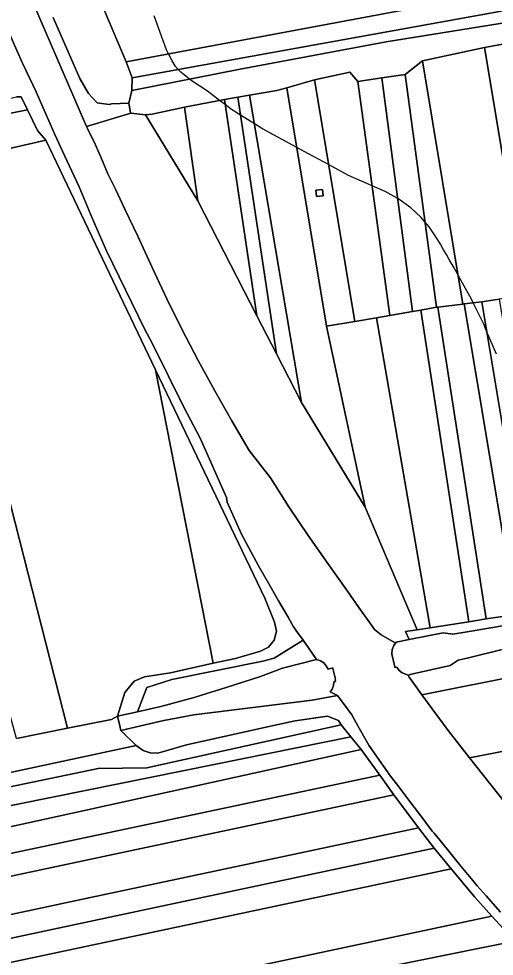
# Model space of a CAD drawing. Extents: x -521939 to -516426, y -1197857 to -1189551.
# Drawn here: x -520492 to -520218, y -1192530 to -1191990 of the extents above; entities that cross this region are included whole.
import ezdxf

# ---------------------------------------------------------------- set-up
doc = ezdxf.new("R2010")
doc.units = 0
for name, color, linetype in [('95560013', 7, 'Continuous'), ('95600013', 7, 'Continuous'), ('95640013', 7, 'Continuous'), ('95660013', 7, 'Continuous')]:
    doc.layers.add(name, color=color, linetype=linetype)

msp = doc.modelspace()

# ---------------------------------------------------------------- linework, layer by layer
at = {"layer": '95560013'}
for points in [[(-520444.65, -1191980.87), (-520266.88, -1191944.28), (-520196.87, -1191929.87), (-520190.23, -1191969.88), (-520252.1, -1191981.47), (-520430.29, -1192014.85)], [(-520190.23, -1191969.88), (-520188.39, -1191981.03), (-520249.07, -1191991.95), (-520426.72, -1192023.92), (-520430.29, -1192014.85), (-520252.1, -1191981.47)], [(-520199.78, -1192149.23), (-520201.41, -1192149.49), (-520215.16, -1192151.61), (-520225.18, -1192153.13), (-520235.26, -1192154.29), (-520236.02, -1192154.38), (-520259.31, -1192014.22), (-520223.56, -1192006.45)], [(-520211.03, -1192004.19), (-520187.16, -1192147.28), (-520191.47, -1192147.94), (-520199.78, -1192149.23), (-520223.56, -1192006.45)], [(-520259.31, -1192014.22), (-520236.02, -1192154.38), (-520250.5, -1192156.13), (-520251.37, -1192156.24), (-520269.44, -1192022.05)], [(-520301.24, -1192020.66), (-520296.64, -1192026.13), (-520278.13, -1192160.95), (-520285.81, -1192162.29), (-520298.43, -1192164.44), (-520321.68, -1192025.09)], [(-520337.55, -1192029.72), (-520321.68, -1192025.09), (-520298.43, -1192164.44), (-520314.7, -1192167.04)], [(-520359.07, -1192034), (-520329.07, -1192211.04), (-520343.59, -1192182.98), (-520365.78, -1192035.12)], [(-520343.38, -1192031.33), (-520337.55, -1192029.72), (-520314.7, -1192167.04), (-520292.51, -1192271.49), (-520329.07, -1192211.04), (-520359.07, -1192034)], [(-520373.61, -1192036.43), (-520354.91, -1192161.12), (-520388.91, -1192094.81), (-520396.61, -1192040.92)], [(-520365.78, -1192035.12), (-520343.59, -1192182.98), (-520354.91, -1192161.12), (-520373.61, -1192036.43)], [(-520396.61, -1192040.92), (-520388.91, -1192094.81), (-520419.12, -1192045.34), (-520415.23, -1192044.95)], [(-520379.97, -1192361.36), (-520404.73, -1192366.86), (-520419.59, -1192369.13), (-520425.51, -1192371.59), (-520430.97, -1192378.16), (-520435.18, -1192391.83), (-520438.72, -1192393.79), (-520464.05, -1192398.85), (-520501.65, -1192251), (-520546.18, -1192075.9), (-520476.52, -1192059.92), (-520413.24, -1192192.22)], [(-520581.54, -1192084.02), (-520546.18, -1192075.9), (-520501.65, -1192251), (-520464.05, -1192398.85), (-520493.5, -1192404.76), (-520534.69, -1192254.7)], [(-520317.11, -1192088.29), (-520320.81, -1192088.7), (-520320.41, -1192092.4), (-520316.71, -1192091.99)], [(-520195.42, -1192331.76), (-520205.45, -1192333.29), (-520235.26, -1192154.29), (-520225.18, -1192153.13)], [(-520215.16, -1192151.61), (-520185.37, -1192330.24), (-520195.42, -1192331.76), (-520225.18, -1192153.13)], [(-520232.72, -1192337.5), (-520254.9, -1192340.88), (-520285.81, -1192162.29), (-520278.13, -1192160.95), (-520265.07, -1192158.72), (-520260.41, -1192157.87)], [(-520260.41, -1192157.87), (-520251.37, -1192156.24), (-520250.5, -1192156.13), (-520222.7, -1192335.85), (-520232.72, -1192337.5)], [(-520205.45, -1192333.29), (-520222.7, -1192335.85), (-520250.5, -1192156.13), (-520236.02, -1192154.38), (-520235.26, -1192154.29)], [(-520314.7, -1192167.04), (-520298.43, -1192164.44), (-520285.81, -1192162.29), (-520254.9, -1192340.88), (-520262.42, -1192342.12), (-520292.51, -1192271.49)], [(-520413.24, -1192192.22), (-520350.34, -1192323.78), (-520344.77, -1192337.74), (-520343.61, -1192342.88), (-520344.8, -1192347.99), (-520348.08, -1192352.07), (-520352.85, -1192354.32), (-520367.27, -1192358.55), (-520379.97, -1192361.36)], [(-520006.07, -1192371.92), (-520057.76, -1192381.94), (-520232.33, -1192415.78), (-520244.47, -1192400.09), (-520259.75, -1192379.49), (-520080.47, -1192343.75), (-520012.45, -1192330.19), (-520008.24, -1192361.89)], [(-520320.4, -1192359.14), (-520339.38, -1192363.97), (-520340.17, -1192364.16), (-520352.73, -1192368.93), (-520372.47, -1192375.28), (-520387.37, -1192380.02), (-520390.99, -1192381.17), (-520410.3, -1192386.31), (-520423.63, -1192389.27), (-520418.23, -1192375.28), (-520403.87, -1192370.76), (-520351.51, -1192360.17), (-520344.94, -1192358.45), (-520328.24, -1192347.97), (-520325.1, -1192352.46)], [(-520211.73, -1192441.71), (-520232.33, -1192415.78), (-520057.76, -1192381.94), (-520006.07, -1192371.92), (-519999.94, -1192400.62), (-520035.35, -1192407.49)], [(-520890.49, -1192523.04), (-520728.34, -1192483.53), (-520554.6, -1192444.53), (-520446.27, -1192421.97), (-520418.25, -1192421.67), (-520306.33, -1192396.84), (-520300.6, -1192403.76), (-520379.43, -1192419.7), (-520547.97, -1192453.78), (-520716.51, -1192487.86)], [(-520992.77, -1192549.69), (-520890.49, -1192523.04), (-520716.51, -1192487.86), (-520547.97, -1192453.78), (-520379.43, -1192419.7), (-520300.6, -1192403.76), (-520294.74, -1192411.1), (-520454.33, -1192446.17), (-520632.35, -1192485.29), (-520810.37, -1192524.41), (-520988.39, -1192563.53)], [(-520294.74, -1192411.1), (-520284.01, -1192425.9), (-520456.16, -1192462.37), (-520633.88, -1192500.02), (-520807.21, -1192536.74), (-520984.93, -1192574.39), (-520988.39, -1192563.53), (-520810.37, -1192524.41), (-520632.35, -1192485.29), (-520454.33, -1192446.17)], [(-520633.88, -1192500.02), (-520456.16, -1192462.37), (-520284.01, -1192425.9), (-520275.92, -1192437.11), (-520452.25, -1192474.57), (-520628.58, -1192512.03), (-520804.91, -1192549.49), (-520981.24, -1192586.95), (-520984.93, -1192574.39), (-520807.21, -1192536.74)], [(-520981.24, -1192586.95), (-520804.91, -1192549.49), (-520628.58, -1192512.03), (-520452.25, -1192474.57), (-520275.92, -1192437.11), (-520261.71, -1192456.26), (-520450.74, -1192496.44), (-520624.48, -1192533.37), (-520807.3, -1192572.23), (-520974.83, -1192607.84)], [(-520974.83, -1192607.84), (-520807.3, -1192572.23), (-520624.48, -1192533.37), (-520450.74, -1192496.44), (-520261.71, -1192456.26), (-520252.63, -1192468), (-520270.62, -1192471.82), (-520448.73, -1192509.64), (-520622.79, -1192546.6), (-520796.85, -1192583.56), (-520970.91, -1192620.52)], [(-520966.84, -1192633.58), (-520970.91, -1192620.52), (-520796.85, -1192583.56), (-520622.79, -1192546.6), (-520448.73, -1192509.64), (-520270.62, -1192471.82), (-520252.63, -1192468), (-520242.91, -1192479.92)], [(-520957.44, -1192663.96), (-520961.23, -1192651.64), (-520966.84, -1192633.58), (-520242.91, -1192479.92), (-520229.16, -1192496.14), (-520219.35, -1192507.19), (-520783.24, -1192626.96)], [(-520954.72, -1192672.78), (-520957.44, -1192663.96), (-520783.24, -1192626.96), (-520219.35, -1192507.19), (-520206.14, -1192521.43), (-520227.21, -1192525.69), (-520408.63, -1192562.37), (-520591.88, -1192599.42), (-520775.13, -1192636.47)], [(-520591.88, -1192599.42), (-520408.63, -1192562.37), (-520227.21, -1192525.69), (-520206.14, -1192521.43), (-520190.54, -1192537.37), (-520267.69, -1192552.1), (-520442.04, -1192585.39), (-520617.51, -1192618.89), (-520781.88, -1192652.61), (-520959.07, -1192688.96), (-520954.72, -1192672.78), (-520775.13, -1192636.47)]]:
    msp.add_lwpolyline(points, close=True, dxfattribs=at)
at = {"layer": '95600013'}
for points in [[(-520251.37, -1192156.24), (-520260.41, -1192157.87), (-520265.07, -1192158.72), (-520282.86, -1192024.02), (-520269.44, -1192022.05)], [(-520282.86, -1192024.02), (-520265.07, -1192158.72), (-520278.13, -1192160.95), (-520296.64, -1192026.13)]]:
    msp.add_lwpolyline(points, close=True, dxfattribs=at)
at = {"layer": '95640013'}
for points in [[(-520490.89, -1191964.3), (-520453.11, -1192052.05), (-520452.5, -1192053.26), (-520451.85, -1192054.55), (-520448.65, -1192060.89), (-520444.67, -1192070.07), (-520440.7, -1192079.25), (-520436.41, -1192088.25), (-520430.99, -1192099.66), (-520423.57, -1192115.27), (-520415.17, -1192133.35), (-520406.75, -1192151.4), (-520397.97, -1192169.26), (-520388.67, -1192186.84), (-520379.14, -1192204.29), (-520369.38, -1192221.59), (-520359.31, -1192238.71), (-520347.07, -1192254.47), (-520336.34, -1192271.22), (-520325.37, -1192287.72), (-520313.94, -1192303.92), (-520308.83, -1192311.12), (-520302.69, -1192319.77), (-520295.99, -1192329.24), (-520289.68, -1192338.14), (-520287.05, -1192341.84), (-520283.19, -1192345.02), (-520275.44, -1192349.46), (-520274.54, -1192349.23), (-520275.84, -1192351.17), (-520276.91, -1192353.53), (-520277.02, -1192356.01), (-520276.82, -1192356.91), (-520275.37, -1192363.33), (-520275.24, -1192363.9), (-520274.14, -1192363.66), (-520272.78, -1192365.55), (-520271.03, -1192366.84), (-520267.65, -1192368.23), (-520267.03, -1192369.46), (-520264.96, -1192372.31), (-520259.75, -1192379.49), (-520244.47, -1192400.09), (-520232.33, -1192415.78), (-520211.73, -1192441.71)], [(-520472.36, -1191989.33), (-520463.71, -1192009.09), (-520456.96, -1192024.37), (-520451.84, -1192033.1), (-520446.9, -1192038.37), (-520445.83, -1192038.53), (-520439.75, -1192039.45), (-520438.66, -1192038.99), (-520428.58, -1192038.61), (-520428.01, -1192041.9), (-520427.64, -1192044.05), (-520427.58, -1192044.36), (-520453.11, -1192052.05), (-520490.89, -1191964.3)], [(-520444.65, -1191980.87), (-520430.29, -1192014.85), (-520426.72, -1192023.92), (-520426.95, -1192031.34), (-520428.58, -1192038.61), (-520438.66, -1192038.99), (-520439.75, -1192039.45), (-520445.83, -1192038.53), (-520446.9, -1192038.37), (-520451.84, -1192033.1), (-520456.96, -1192024.37), (-520463.71, -1192009.09), (-520472.36, -1191989.33)], [(-520211.03, -1192004.19), (-520223.56, -1192006.45), (-520259.31, -1192014.22), (-520269.44, -1192022.05), (-520282.86, -1192024.02), (-520296.64, -1192026.13), (-520301.24, -1192020.66), (-520321.68, -1192025.09), (-520337.55, -1192029.72), (-520343.38, -1192031.33), (-520359.07, -1192034), (-520365.78, -1192035.12), (-520373.61, -1192036.43), (-520396.61, -1192040.92), (-520415.23, -1192044.95), (-520419.12, -1192045.34), (-520427.58, -1192044.36), (-520427.64, -1192044.05), (-520428.01, -1192041.9), (-520428.58, -1192038.61), (-520426.95, -1192031.34), (-520364.5, -1192019.1), (-520280.31, -1192003.2), (-520198.94, -1191990.1)], [(-520498.74, -1191995.62), (-520490.14, -1192015.17), (-520489.78, -1192015.99), (-520482.01, -1192032.05), (-520476.86, -1192044.07), (-520474.06, -1192050.59), (-520471.3, -1192056.68), (-520465.86, -1192068.71), (-520457.37, -1192086.83), (-520449.56, -1192105.3), (-520441.55, -1192123.72), (-520419.64, -1192168.56), (-520414.93, -1192177.76), (-520396.88, -1192213.72), (-520387.63, -1192231.6), (-520372.29, -1192265.77), (-520371.94, -1192268.45), (-520363.69, -1192287.06), (-520353.88, -1192305.15), (-520347.31, -1192316.58), (-520342.29, -1192325.3), (-520336.81, -1192334.84), (-520333.65, -1192340.33), (-520331.36, -1192343.58), (-520328.24, -1192347.97), (-520344.94, -1192358.45), (-520351.51, -1192360.17), (-520403.87, -1192370.76), (-520418.23, -1192375.28), (-520423.63, -1192389.27), (-520435.18, -1192391.83), (-520430.97, -1192378.16), (-520425.51, -1192371.59), (-520419.59, -1192369.13), (-520404.73, -1192366.86), (-520379.97, -1192361.36), (-520367.27, -1192358.55), (-520352.85, -1192354.32), (-520348.08, -1192352.07), (-520344.8, -1192347.99), (-520343.61, -1192342.88), (-520344.77, -1192337.74), (-520350.34, -1192323.78), (-520413.24, -1192192.22), (-520476.52, -1192059.92), (-520481.41, -1192054.32), (-520487.08, -1192042.46), (-520490.69, -1192035.01), (-520493.41, -1192035.03)], [(-520214.38, -1192504.82), (-520222.74, -1192495.39), (-520227.93, -1192489.55), (-520230.36, -1192486.59), (-520238.03, -1192477.24), (-520245.01, -1192468.75), (-520252.72, -1192459.36), (-520253.78, -1192458.07), (-520259.81, -1192450.1), (-520266.04, -1192441.85), (-520273.06, -1192432.56), (-520278.33, -1192425.59), (-520279.48, -1192423.96), (-520285.5, -1192415.41), (-520290.27, -1192408.65), (-520291.84, -1192405.87), (-520296.67, -1192397.37), (-520300.19, -1192391.16), (-520302.3, -1192388.23), (-520308.29, -1192379.91), (-520312.6, -1192377.77), (-520311.52, -1192376.37), (-520310.68, -1192374.15), (-520310.56, -1192372.14), (-520309.5, -1192371.9), (-520309.71, -1192370.96), (-520309.59, -1192370.62), (-520310.97, -1192364.44), (-520311.06, -1192364.05), (-520313.84, -1192364.68), (-520314.84, -1192362.92), (-520316.29, -1192361.16), (-520318.16, -1192359.98), (-520320.4, -1192359.14), (-520325.1, -1192352.46), (-520328.24, -1192347.97), (-520331.36, -1192343.58), (-520333.65, -1192340.33), (-520336.81, -1192334.84), (-520342.29, -1192325.3), (-520347.31, -1192316.58), (-520353.88, -1192305.15), (-520363.69, -1192287.06), (-520371.94, -1192268.45), (-520372.29, -1192265.77), (-520387.63, -1192231.6), (-520396.88, -1192213.72), (-520414.93, -1192177.76), (-520419.64, -1192168.56), (-520441.55, -1192123.72), (-520449.56, -1192105.3), (-520457.37, -1192086.83), (-520465.86, -1192068.71), (-520471.3, -1192056.68), (-520474.06, -1192050.59), (-520476.86, -1192044.07), (-520482.01, -1192032.05), (-520489.78, -1192015.99), (-520490.14, -1192015.17), (-520498.74, -1191995.62)], [(-520212.74, -1192353.2), (-520233.56, -1192358.34), (-520238.84, -1192359.64), (-520243.36, -1192362.72), (-520265.64, -1192367.66), (-520267.65, -1192368.23), (-520271.03, -1192366.84), (-520272.78, -1192365.55), (-520274.14, -1192363.66), (-520275.24, -1192363.9), (-520275.37, -1192363.33), (-520276.82, -1192356.91), (-520277.02, -1192356.01), (-520276.91, -1192353.53), (-520275.84, -1192351.17), (-520274.54, -1192349.23), (-520267.02, -1192347.71), (-520247.36, -1192343.74), (-520241.92, -1192344.65), (-520234.77, -1192343.42), (-520218.88, -1192340.81), (-520195.54, -1192336.77)], [(-520195.54, -1192336.77), (-520218.88, -1192340.81), (-520234.77, -1192343.42), (-520241.92, -1192344.65), (-520247.36, -1192343.74), (-520267.02, -1192347.71), (-520269.2, -1192343.04), (-520262.42, -1192342.12), (-520254.9, -1192340.88), (-520232.72, -1192337.5), (-520222.7, -1192335.85), (-520205.45, -1192333.29)], [(-520206.14, -1192521.43), (-520219.35, -1192507.19), (-520229.16, -1192496.14), (-520242.91, -1192479.92), (-520252.63, -1192468), (-520261.71, -1192456.26), (-520275.92, -1192437.11), (-520284.01, -1192425.9), (-520294.74, -1192411.1), (-520300.6, -1192403.76), (-520306.33, -1192396.84), (-520307.78, -1192394.28), (-520314.08, -1192391.89), (-520332.75, -1192394.51), (-520345.17, -1192397.26), (-520361.57, -1192400.9), (-520395.48, -1192408.42), (-520412.04, -1192413.12), (-520416.34, -1192412.93), (-520420.44, -1192411.62), (-520424.5, -1192408.81), (-520433.25, -1192400.13), (-520419.21, -1192396.83), (-520408.52, -1192394.32), (-520391.27, -1192391.06), (-520323, -1192382.65), (-520308.29, -1192379.91), (-520302.3, -1192388.23), (-520300.19, -1192391.16), (-520296.67, -1192397.37), (-520291.84, -1192405.87), (-520290.27, -1192408.65), (-520285.5, -1192415.41), (-520279.48, -1192423.96), (-520278.33, -1192425.59), (-520273.06, -1192432.56), (-520266.04, -1192441.85), (-520259.81, -1192450.1), (-520253.78, -1192458.07), (-520252.72, -1192459.36), (-520245.01, -1192468.75), (-520238.03, -1192477.24), (-520230.36, -1192486.59), (-520227.93, -1192489.55), (-520222.74, -1192495.39), (-520214.38, -1192504.82)], [(-520493.5, -1192404.76), (-520464.05, -1192398.85), (-520438.72, -1192393.79), (-520435.18, -1192391.83), (-520433.88, -1192397.44), (-520433.25, -1192400.13), (-520424.5, -1192408.81), (-520609.06, -1192448.42)]]:
    msp.add_lwpolyline(points, dxfattribs=at)
for points in [[(-520426.95, -1192031.34), (-520426.72, -1192023.92), (-520249.07, -1191991.95), (-520188.39, -1191981.03), (-520186.17, -1191980.57), (-520184.43, -1191980.26), (-520149.53, -1191973.51), (-520093.1, -1191962.36), (-520085.46, -1191967.04), (-520099.84, -1191971.93), (-520166.67, -1191985.2), (-520177.25, -1191986.81), (-520198.94, -1191990.1), (-520280.31, -1192003.2), (-520364.5, -1192019.1)], [(-520663.29, -1192082.76), (-520683.23, -1192087.66), (-520684.93, -1192080.06), (-520525.18, -1192042.5), (-520493.41, -1192035.03), (-520490.69, -1192035.01), (-520487.08, -1192042.46), (-520500.53, -1192045.04)], [(-520612.97, -1192091.26), (-520644.57, -1192098.88), (-520690.33, -1192109.89), (-520729.94, -1192119.3), (-520771.74, -1192129.79), (-520786.26, -1192133.58), (-520813.01, -1192140.6), (-520828.27, -1192144.69), (-520848.21, -1192150.07), (-520852.95, -1192128.58), (-520812.1, -1192119.33), (-520713.29, -1192095.05), (-520711.75, -1192101.93), (-520681.61, -1192094.87), (-520683.23, -1192087.66), (-520663.29, -1192082.76), (-520500.53, -1192045.04), (-520487.08, -1192042.46), (-520481.41, -1192054.32), (-520476.52, -1192059.92), (-520546.18, -1192075.9), (-520581.54, -1192084.02), (-520596.85, -1192087.56)], [(-520262.42, -1192342.12), (-520269.2, -1192343.04), (-520267.02, -1192347.71), (-520274.54, -1192349.23), (-520275.44, -1192349.46), (-520283.19, -1192345.02), (-520287.05, -1192341.84), (-520289.68, -1192338.14), (-520295.99, -1192329.24), (-520302.69, -1192319.77), (-520308.83, -1192311.12), (-520313.94, -1192303.92), (-520325.37, -1192287.72), (-520336.34, -1192271.22), (-520347.07, -1192254.47), (-520359.31, -1192238.71), (-520369.38, -1192221.59), (-520379.14, -1192204.29), (-520388.67, -1192186.84), (-520397.97, -1192169.26), (-520406.75, -1192151.4), (-520415.17, -1192133.35), (-520423.57, -1192115.27), (-520430.99, -1192099.66), (-520436.41, -1192088.25), (-520440.7, -1192079.25), (-520444.67, -1192070.07), (-520448.65, -1192060.89), (-520451.85, -1192054.55), (-520452.5, -1192053.26), (-520453.11, -1192052.05), (-520427.58, -1192044.36), (-520419.12, -1192045.34), (-520388.91, -1192094.81), (-520354.91, -1192161.12), (-520343.59, -1192182.98), (-520329.07, -1192211.04), (-520292.51, -1192271.49)], [(-520316.71, -1192091.99), (-520320.41, -1192092.4), (-520320.81, -1192088.7), (-520317.11, -1192088.29)], [(-520012.45, -1192330.19), (-520080.47, -1192343.75), (-520259.75, -1192379.49), (-520264.96, -1192372.31), (-520267.03, -1192369.46), (-520267.65, -1192368.23), (-520265.64, -1192367.66), (-520243.36, -1192362.72), (-520238.84, -1192359.64), (-520233.56, -1192358.34), (-520212.74, -1192353.2), (-520193.4, -1192348.01), (-520174.07, -1192342.77), (-520154.82, -1192337.98), (-520144.55, -1192338.08), (-520124.86, -1192333.87), (-520115.51, -1192329.52), (-520105.95, -1192327.26), (-520057.05, -1192316.46), (-520047.46, -1192314.76), (-520041.17, -1192315.39), (-520034.73, -1192314.14), (-520015.86, -1192310.06), (-520014.95, -1192309.86)], [(-520308.29, -1192379.91), (-520323, -1192382.65), (-520391.27, -1192391.06), (-520408.52, -1192394.32), (-520419.21, -1192396.83), (-520433.25, -1192400.13), (-520433.88, -1192397.44), (-520435.18, -1192391.83), (-520423.63, -1192389.27), (-520410.3, -1192386.31), (-520390.99, -1192381.17), (-520387.37, -1192380.02), (-520372.47, -1192375.28), (-520352.73, -1192368.93), (-520340.17, -1192364.16), (-520339.38, -1192363.97), (-520320.4, -1192359.14), (-520318.16, -1192359.98), (-520316.29, -1192361.16), (-520314.84, -1192362.92), (-520313.84, -1192364.68), (-520311.06, -1192364.05), (-520310.97, -1192364.44), (-520309.59, -1192370.62), (-520309.71, -1192370.96), (-520309.5, -1192371.9), (-520310.56, -1192372.14), (-520310.68, -1192374.15), (-520311.52, -1192376.37), (-520312.6, -1192377.77)], [(-520609.06, -1192448.42), (-520424.5, -1192408.81), (-520420.44, -1192411.62), (-520416.34, -1192412.93), (-520412.04, -1192413.12), (-520395.48, -1192408.42), (-520361.57, -1192400.9), (-520345.17, -1192397.26), (-520332.75, -1192394.51), (-520314.08, -1192391.89), (-520307.78, -1192394.28), (-520306.33, -1192396.84), (-520418.25, -1192421.67), (-520446.27, -1192421.97), (-520554.6, -1192444.53), (-520728.34, -1192483.53), (-520890.49, -1192523.04), (-520992.77, -1192549.69), (-520995.13, -1192542.04), (-520892.5, -1192515.29), (-520837.09, -1192500.87), (-520721.39, -1192473.74)]]:
    msp.add_lwpolyline(points, close=True, dxfattribs=at)
at = {"layer": '95660013'}
msp.add_lwpolyline([(-520216.66, -1192183.28), (-520222.37, -1192169.99), (-520224.08, -1192166.01), (-520230.14, -1192153.7), (-520231.15, -1192151.64), (-520236.28, -1192142.33), (-520238.78, -1192137.8), (-520241.11, -1192133.56), (-520243.7, -1192129.08), (-520245.61, -1192125.79), (-520247.21, -1192123.03), (-520249.04, -1192119.85), (-520250.5, -1192117.33), (-520255.6, -1192109.91), (-520258.01, -1192106.97), (-520260.24, -1192104.23), (-520263.02, -1192101.73), (-520266.04, -1192099.01), (-520273.67, -1192093.58), (-520274.03, -1192093.33), (-520280.87, -1192089.51), (-520288.39, -1192086.21), (-520301.97, -1192080.24), (-520313.53, -1192073.97), (-520325.03, -1192067.72), (-520331.83, -1192064.07), (-520351.58, -1192053.46), (-520356.27, -1192050.52), (-520364.21, -1192045.55), (-520369.54, -1192042.22), (-520373.16, -1192039.46), (-520375.01, -1192038.04), (-520376.4, -1192036.97), (-520383.34, -1192031.67), (-520393.31, -1192025.06), (-520393.63, -1192024.81), (-520398.75, -1192020.77), (-520400.21, -1192019.15), (-520401.77, -1192017.41), (-520403.97, -1192013.82), (-520405.75, -1192010.25), (-520406.98, -1192007.79), (-520409.79, -1192000), (-520414.05, -1191988.2)], dxfattribs=at)
msp.add_lwpolyline([(-520216.66, -1192183.28), (-520222.37, -1192169.99), (-520224.08, -1192166.01), (-520230.14, -1192153.7), (-520231.15, -1192151.64), (-520236.28, -1192142.33), (-520238.78, -1192137.8), (-520241.11, -1192133.56), (-520243.7, -1192129.08), (-520245.61, -1192125.79), (-520247.21, -1192123.03), (-520249.04, -1192119.85), (-520250.5, -1192117.33), (-520255.6, -1192109.91), (-520258.01, -1192106.97), (-520260.24, -1192104.23), (-520263.02, -1192101.73), (-520266.04, -1192099.01), (-520273.67, -1192093.58), (-520274.03, -1192093.33), (-520280.87, -1192089.51), (-520288.39, -1192086.21), (-520301.97, -1192080.24), (-520313.53, -1192073.97), (-520325.03, -1192067.72), (-520331.83, -1192064.07), (-520351.58, -1192053.46), (-520356.27, -1192050.52), (-520364.21, -1192045.55), (-520369.54, -1192042.22), (-520373.16, -1192039.46), (-520375.01, -1192038.04), (-520376.4, -1192036.97), (-520383.34, -1192031.67), (-520393.31, -1192025.06), (-520393.63, -1192024.81), (-520398.75, -1192020.77), (-520400.21, -1192019.15), (-520401.77, -1192017.41), (-520403.97, -1192013.82), (-520405.75, -1192010.25), (-520406.98, -1192007.79), (-520409.79, -1192000), (-520414.05, -1191988.2)], dxfattribs=at)

doc.saveas('drawing.dxf')
